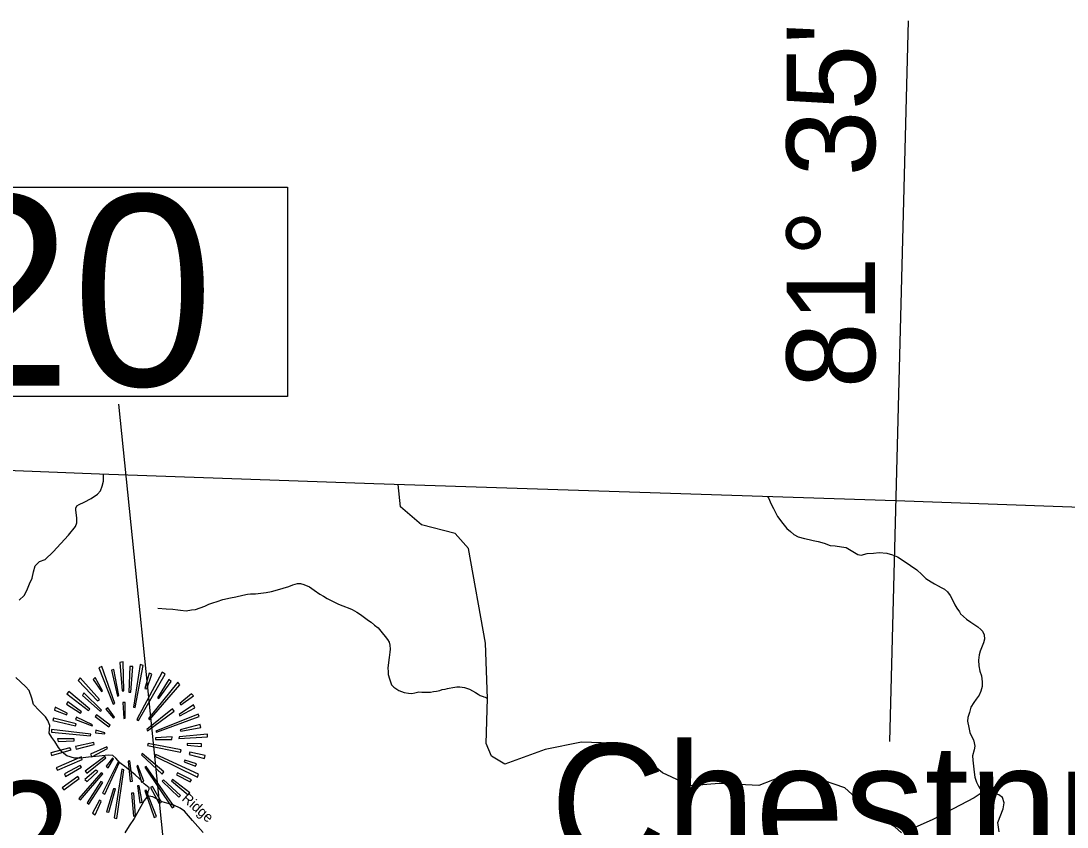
# Model space of a CAD drawing. Extents: x 1159738 to 1321356, y 736314 to 882035.
# Drawn here: x 1230624 to 1238308, y 869307 to 875226 of the extents above; entities that cross this region are included whole.
import ezdxf

# ---------------------------------------------------------------- set-up
doc = ezdxf.new("R2010")
doc.units = 0
for name, color, linetype in [('Exist Boundary Political CountyLine', 7, 'Continuous'), ('Exist Geographical Mountain Summit CELL', 7, 'Continuous'), ('Exist Geographical Mountain Summit Elevation Number Label', 7, 'Continuous'), ('Exist Geographical Mountain Summit Label', 7, 'Continuous'), ('Exist Hydrographic Misc Water Feature', 7, 'Continuous'), ('Exist Road Non-System Type 51', 7, 'Continuous'), ('Exist Road Non-System Type 51 Label', 7, 'Continuous'), ('Exist Road Secondary Structure Standard Bridge Number Label', 7, 'Continuous'), ('Map Preparation Longitude Latitude Label', 7, 'Continuous'), ('Map Preparation Longitude Latitude Lines', 7, 'Continuous')]:
    doc.layers.add(name, color=color, linetype=linetype)

msp = doc.modelspace()

# ---------------------------------------------------------------- linework, layer by layer
at = {"layer": 'Exist Boundary Political CountyLine'}
msp.add_lwpolyline([(1214222.1, 872529.9), (1217303, 872434), (1217490.7, 872427.7), (1218024.4, 872408.6), (1218484.1, 872392.2), (1219457.7, 872357.9), (1220250.2, 872322.9), (1220294.9, 872320.9), (1220446.8, 872314.3), (1221790.2, 872268.7), (1222842.2, 872227.9), (1223507.1, 872202.2), (1223620.3, 872197.8), (1224130.5, 872178.2), (1224389.7, 872170.5), (1231200.8, 871901.6), (1233216.1, 871828.8), (1237047.9, 871704.9), (1245972.1, 871384.1), (1248224.3, 871303)], dxfattribs=at)
at = {"layer": 'Exist Geographical Mountain Summit CELL'}
for points in [[(1231351.4, 870514.9), (1231367.6, 870307), (1231380.4, 870308.6), (1231374.8, 870519.3)], [(1231463.4, 870184.9), (1231522.9, 870493.1), (1231501, 870500.4), (1231450.2, 870188)], [(1231197.1, 870477.3), (1231301.9, 870209.8), (1231313.6, 870213.9), (1231217.6, 870487.4)], [(1231332.5, 870269.3), (1231342.6, 870272.2), (1231306.4, 870464), (1231288.9, 870459.7)], [(1231415.5, 870298.5), (1231431.2, 870298.5), (1231445.7, 870487.4), (1231423.9, 870487.4)], [(1231476.3, 870097.8), (1231488, 870090.6), (1231682.7, 870429.1), (1231660.9, 870443.8)], [(1231534.3, 870325.9), (1231547.6, 870321.4), (1231585.4, 870429.1), (1231566.5, 870436.3)], [(1231043.2, 870384.2), (1231187, 870234.4), (1231200.3, 870244.5), (1231059.3, 870403.1)], [(1231153.5, 870390), (1231216, 870302.8), (1231223.4, 870308.6), (1231169.7, 870406)], [(1231560.6, 870103.5), (1231569.4, 870094.9), (1231791.8, 870352), (1231775.7, 870371.1)], [(1231710.4, 870390), (1231626.1, 870256.2), (1231637.8, 870251.7), (1231727.7, 870377)], [(1230961.8, 870285.2), (1231120.2, 870163.1), (1231129, 870171.9), (1230976.4, 870302.8)], [(1231075, 870273.5), (1231205.9, 870157.4), (1231214.7, 870166), (1231086.7, 870294)], [(1231791.8, 870215.5), (1231799.1, 870205.4), (1231890.6, 870270.6), (1231876, 870285.2)], [(1230870.3, 870166), (1230960.2, 870131.3), (1230964.7, 870143), (1230876.1, 870186.5)], [(1230957.5, 870209.8), (1231060.6, 870144.2), (1231069.4, 870154.6), (1230969, 870225.6)], [(1231248.2, 870171.9), (1231303.5, 870106.3), (1231312, 870115.1), (1231261.2, 870183.6)], [(1231373.2, 870221.4), (1231378.8, 870105), (1231389.2, 870106.3), (1231389.2, 870222.7)], [(1231791.8, 870124), (1231902.1, 870183.6), (1231890.6, 870203.8), (1231786.2, 870134.1)], [(1230858.6, 870089), (1231024.3, 870051.2), (1231028.7, 870064.3), (1230863.1, 870107.9)], [(1231024.3, 870097.8), (1231146.3, 870049.9), (1231150.8, 870058.4), (1231033.1, 870114)], [(1231169.7, 870119.6), (1231270, 870043.8), (1231278.5, 870055.5), (1231179.8, 870132.5)], [(1231547.6, 870023.6), (1231554.8, 870013.5), (1231749.5, 870157.4), (1231736.7, 870174.8)], [(1231615.7, 870012.1), (1231620.2, 870003.1), (1231932.7, 870118), (1231925.5, 870136.9)], [(1231799.1, 870012.1), (1231946, 870038.2), (1231940.1, 870060), (1231793.4, 870020.9)], [(1230848.2, 870004.7), (1231136.2, 869977), (1231137.5, 869988.7), (1230848.2, 870024.9)], [(1230896.6, 869935), (1231015.4, 869940.8), (1231015.4, 869955.2), (1230892.1, 869955.2)], [(1231171, 870000.4), (1231239.4, 869991.6), (1231241, 870000.4), (1231174, 870017.7)], [(1231611.7, 869961.3), (1231611.7, 869949.6), (1231732.2, 869949.6), (1231735, 869969.8)], [(1231784.5, 869956.8), (1231993.9, 869969.8), (1231995.2, 869988.7), (1231786.2, 869969.8)], [(1230842.6, 869853.6), (1230848.2, 869833.1), (1230992.4, 869875.4), (1230983.6, 869888.4)], [(1231025.9, 869898.8), (1231030, 869879.7), (1231162.5, 869913.2), (1231159.6, 869927.8)], [(1231136.2, 869841.9), (1231145, 869823), (1231259.9, 869883.9), (1231255.6, 869897.2)], [(1231553.2, 869906), (1231796.2, 869858.1), (1231800.6, 869875.4), (1231557.7, 869920.4)], [(1231844.1, 869908.9), (1231950.2, 869899.9), (1231950.2, 869917.4), (1231845.7, 869921.7)], [(1230881.7, 869742.9), (1230892.1, 869724.4), (1231073.8, 869804.1), (1231067.8, 869823)], [(1231096.8, 869717), (1231108.5, 869702.2), (1231246.6, 869815.8), (1231239.4, 869825.9)], [(1231251.1, 869754.6), (1231264.1, 869742.9), (1231304.8, 869808.5), (1231297.4, 869814.2)], [(1231508.5, 869837.6), (1231662.5, 869696.5), (1231672.6, 869713.9), (1231515.7, 869846.4)], [(1231608.5, 869827.5), (1231921.2, 869674.7), (1231928.4, 869696.5), (1231614.6, 869839.1)], [(1231822.4, 869786.8), (1231906.6, 869754.6), (1231913.8, 869772.3), (1231828.1, 869799.6)], [(1231860.3, 869840.3), (1231973.4, 869811.3), (1231976.3, 869833.1), (1231864.3, 869858.1)], [(1230951.7, 869679.2), (1231067.8, 869746), (1231059.3, 869760.6), (1230942.9, 869699.4)], [(1231111.7, 869643), (1231188.6, 869715.4), (1231175.3, 869724.4), (1231093.9, 869655.8)], [(1231223.4, 869557.1), (1231241, 869549.9), (1231347.1, 869783.6), (1231337, 869786.8)], [(1231309.1, 869375.4), (1231328, 869371), (1231378.8, 869728.4), (1231366, 869731.6)], [(1231411, 869791.2), (1231426.8, 869643), (1231444.5, 869644.1), (1231423.9, 869794)], [(1231475, 869756.2), (1231509.8, 869636.9), (1231525.8, 869644.1), (1231483.5, 869760.6)], [(1231533, 869747.3), (1231735, 869448), (1231749.5, 869459.6), (1231543.1, 869751.7)], [(1230926.9, 869596.2), (1230938.4, 869580.2), (1231052, 869664.6), (1231041.6, 869677.6)], [(1231050.5, 869517.7), (1231062.1, 869507.6), (1231225, 869698.1), (1231213.3, 869706.6)], [(1231662.5, 869644.1), (1231782.9, 869527.8), (1231796.2, 869538.2), (1231671.3, 869654.2)], [(1231729.3, 869647), (1231851.4, 869543.8), (1231864.3, 869558.4), (1231736.7, 869657.4)], [(1231765.6, 869690.9), (1231865.9, 869638.5), (1231876, 869653.1), (1231774.5, 869706.6)], [(1231210.4, 869643), (1231110.1, 869485.8), (1231122.9, 869475.7), (1231226.4, 869634)], [(1231270, 869416.1), (1231317.9, 869587.4), (1231303.5, 869589), (1231252.4, 869420.1)], [(1231514.1, 869490.1), (1231492.4, 869609.5), (1231479.2, 869609.5), (1231496.8, 869485.8)], [(1231533, 869576), (1231602.9, 869376.7), (1231620.2, 869383.9), (1231544.7, 869578.9)], [(1231575, 869599.1), (1231639.1, 869481.3), (1231655.3, 869490.1), (1231589.9, 869605)], [(1231150.8, 869408.8), (1231169.7, 869397.2), (1231213.3, 869495.9), (1231200.3, 869504.7)], [(1231435.6, 869557.1), (1231450.2, 869387.1), (1231466.2, 869391.1), (1231452.9, 869557.1)]]:
    msp.add_lwpolyline(points, close=True, dxfattribs=at)
at = {"layer": 'Exist Hydrographic Misc Water Feature'}
for points in [[(1237092.4, 869266.2), (1237044.3, 869310.2), (1236905.2, 869388.4), (1236676.3, 869596.6), (1236354.3, 869704.8), (1236245.3, 869690.6), (1236043.3, 869612.6), (1235752.2, 869628.2), (1235543.3, 869609.5), (1235337.2, 869705.4), (1235116.3, 869887.1), (1234959.2, 869923.2), (1234742.2, 869930.8), (1234474.2, 869877.1), (1234179.3, 869768), (1234081.3, 869829.1), (1234041.3, 869921.9), (1234050.7, 870252), (1234035.2, 870657.2), (1233911.2, 871352.4), (1233814.2, 871462.6), (1233566.2, 871526.7), (1233411.1, 871657.8), (1233394.7, 871823)], [(1236109, 871735.3), (1236117.9, 871719.8), (1236131.1, 871683.4), (1236152.1, 871646.9), (1236180.6, 871588), (1236219.3, 871535), (1236250.5, 871500.2), (1236275.8, 871477.6), (1236301.4, 871454.8), (1236332.8, 871438), (1236378.6, 871424.9), (1236414.4, 871417.9), (1236444.2, 871411.2), (1236480.1, 871404.2), (1236523.8, 871391.1), (1236567.3, 871374), (1236605.3, 871371), (1236651.2, 871365.8), (1236685.1, 871358.9), (1236758, 871315), (1236771.8, 871308.6), (1236795.7, 871304), (1236840.1, 871316.8), (1236886.1, 871317.7), (1236928.3, 871322.7), (1236984.2, 871317.2), (1237026, 871306.1), (1237063.6, 871291.1), (1237112.8, 871259.8), (1237158.1, 871228.7), (1237205.2, 871195.4), (1237240.4, 871160.5), (1237271.6, 871131.7), (1237309, 871106.7), (1237334.6, 871092), (1237360.3, 871079.3), (1237384, 871066.7), (1237407.7, 871054.1), (1237431.2, 871033.5), (1237450.5, 871006.9), (1237469.6, 870970.4), (1237482.9, 870940.1), (1237498.1, 870913.6), (1237517.5, 870887.2), (1237525.1, 870872.9), (1237570.1, 870833.7), (1237601.6, 870810.9), (1237623.2, 870796.3), (1237652.7, 870777.6), (1237674.4, 870759), (1237686, 870744.6), (1237699.2, 870718.3), (1237702.5, 870686.2), (1237693.8, 870660.5), (1237678.8, 870622.7), (1237670.3, 870599), (1237661.5, 870571.2), (1237658.5, 870533.2), (1237659.4, 870491.2), (1237668.3, 870450.9), (1237679.5, 870418.6), (1237684.3, 870374.4), (1237685.5, 870340.5), (1237674.6, 870304.7), (1237661.9, 870275), (1237641.2, 870247.5), (1237622.4, 870222), (1237601.5, 870186.5), (1237590.5, 870148.8), (1237579.5, 870111), (1237576.9, 870085.1), (1237585.8, 870038.8), (1237594.7, 870002.5), (1237606, 869974.2), (1237621.4, 869947.8), (1237626.7, 869925.7), (1237630.1, 869901.6), (1237625.5, 869873.6), (1237612.4, 869829.9), (1237615.5, 869797.8), (1237620.4, 869753.6), (1237625.3, 869709.5), (1237630.3, 869673.4), (1237643.4, 869637), (1237656.6, 869608.7), (1237670.2, 869588.3), (1237681.9, 869576), (1237691.6, 869565.7)], [(1231630.2, 870914.9), (1231690, 870909.3), (1231740, 870906), (1231776, 870903.2), (1231795.9, 870900.6), (1231837.8, 870895.6), (1231878, 870902.4), (1231906.1, 870905.8), (1231974.9, 870930), (1232005.2, 870943.2), (1232033.4, 870952.6), (1232065.7, 870963.6), (1232108, 870978.6), (1232162.5, 870991.2), (1232202.7, 870998.2), (1232253, 871010.9), (1232287.4, 871018.1), (1232311.3, 871019.4), (1232347.3, 871020.4), (1232385.5, 871023.5), (1232425.6, 871028.4), (1232463.8, 871037.5), (1232508.2, 871048.3), (1232550.5, 871061.2), (1232590.9, 871074.3), (1232621.2, 871085.4), (1232655.5, 871096.6), (1232677.6, 871096), (1232701.4, 871087.4), (1232743, 871070.3), (1232778.4, 871047.4), (1232819.6, 871018.3), (1232845.3, 871003.6), (1232872.8, 870985), (1232912.4, 870965.9), (1232955.8, 870942.7), (1232987.6, 870932), (1233039.1, 870912.6), (1233056.8, 870904.1), (1233090.4, 870885.2), (1233117.9, 870868.5), (1233137.6, 870853.9), (1233177, 870825), (1233196.6, 870810.5), (1233220, 870789.8), (1233247.6, 870771.1), (1233276.5, 870732.3), (1233299.9, 870705.7), (1233317.3, 870683.2), (1233328.8, 870664.9), (1233334.4, 870642.8), (1233335.6, 870612.7), (1233332.9, 870590.8), (1233332.4, 870570.8), (1233329.9, 870552.8), (1233324.9, 870514.9), (1233320, 870473.1), (1233321.3, 870449), (1233320.7, 870427), (1233332, 870396.7), (1233346.9, 870352.2), (1233362.3, 870333.8), (1233399.9, 870310.9), (1233439.4, 870295.9), (1233471.3, 870291), (1233495.3, 870288.3), (1233517.5, 870293.8), (1233545.6, 870299.1), (1233567.6, 870298.6), (1233601.6, 870297.6), (1233631.7, 870298.9), (1233653.7, 870302.2), (1233675.9, 870305.7), (1233700, 870309.1), (1233718.2, 870316.7), (1233740.4, 870320.1), (1233756.3, 870323.7), (1233770.5, 870327.3), (1233796.5, 870332.7), (1233824.7, 870335.9), (1233848.8, 870337.3), (1233882.8, 870332.4), (1233918.3, 870319.5), (1233942.1, 870306.9), (1233961.8, 870296.4), (1233981.5, 870283.9), (1233997.2, 870273.4), (1234011.1, 870269), (1234019.1, 870266.9), (1234025.1, 870264.7), (1234033, 870260.5), (1234042.8, 870256.2), (1234050.7, 870252)], [(1237809.7, 869273.1), (1237800.1, 869340.3), (1237839.9, 869441.9), (1237846.8, 869485.8), (1237833.1, 869524.2), (1237807, 869544.8), (1237779.6, 869553.1), (1237737, 869565.4), (1237691.6, 869565.7), (1237625.3, 869521.8), (1237321.5, 869363.7), (1237186.3, 869300.8)]]:
    msp.add_lwpolyline(points, dxfattribs=at)
at = {"layer": 'Exist Road Non-System Type 51'}
for points in [[(1230610.7, 870974.2), (1230647.5, 871006.7), (1230666.9, 871043.4), (1230686.4, 871093.2), (1230705.8, 871134.2), (1230716.6, 871180.7), (1230728.5, 871225.1), (1230759.8, 871256.4), (1230803.1, 871272.6), (1230860.8, 871327.3), (1230973.2, 871449.5), (1231024, 871513.3), (1231033.7, 871541.4), (1231035.8, 871577.1), (1231026.1, 871633.3), (1231027.2, 871647.4), (1231035.8, 871664.7), (1231051, 871675.5), (1231088.8, 871692.8), (1231139.6, 871719.8), (1231187.1, 871751.2), (1231209.6, 871775.5), (1231221.5, 871809), (1231231.2, 871846.8), (1231230.2, 871877.1), (1231230.9, 871900.5)], [(1231549.9, 869525.7), (1231556, 869546.6), (1231559.2, 869571.4), (1231566.8, 869586.6), (1231565.7, 869596.3), (1231553.8, 869605), (1231529, 869625.5), (1231492.3, 869664.4), (1231462, 869690.4), (1231396.1, 869745.5), (1231349.6, 869780.1), (1231321.5, 869813.6), (1231299.2, 869832.5), (1231264.7, 869835.8), (1231199.8, 869828.2), (1231121, 869820.6), (1231060.4, 869814.2), (1231018.3, 869813.1), (1230962.1, 869829.3), (1230926.5, 869857.4), (1230900.5, 869892), (1230873.5, 869935.3), (1230850.8, 869964.4), (1230831.4, 869995.8), (1230835.1, 870052.6), (1230822.1, 870089.4), (1230804.8, 870117.5), (1230757.3, 870162.9), (1230717.3, 870206.1), (1230703.2, 870253.7), (1230683.8, 870311), (1230656.8, 870340.2), (1230586.6, 870405.1)], [(1231961.6, 869267.2), (1231884.5, 869356), (1231825.9, 869424.6), (1231793.4, 869447.1), (1231746, 869468.9), (1231661.2, 869492.7), (1231592.6, 869529.5), (1231563, 869534.4), (1231549.9, 869525.7), (1231528.1, 869501.9), (1231455.8, 869369.6), (1231419.1, 869316.3), (1231386, 869264.5)]]:
    msp.add_lwpolyline(points, dxfattribs=at)
at = {"layer": 'Exist Road Secondary Structure Standard Bridge Number Label'}
msp.add_line((1232413.5, 861952.7), (1231342.7, 872413.1), dxfattribs=at)
msp.add_lwpolyline([(1228867, 874005), (1232582.9, 874005), (1232582.9, 872468.5), (1228867, 872468.5)], close=True, dxfattribs=at)
at = {"layer": 'Map Preparation Longitude Latitude Lines'}
msp.add_line((1237006.4, 869936), (1237144.1, 875225.6), dxfattribs=at)

# ---------------------------------------------------------------- texts
at = {"layer": 'Exist Geographical Mountain Summit Elevation Number Label'}
msp.add_text('Elevation 2632', height=880, dxfattribs=at).set_placement((1223207, 868762.7))
at = {"layer": 'Exist Geographical Mountain Summit Label'}
msp.add_text('Chestnut Knob', height=880, dxfattribs=at).set_placement((1234513.5, 869039.4))
at = {"layer": 'Exist Road Non-System Type 51 Label'}
msp.add_text('Ridge', height=75, rotation=318.81197, dxfattribs=at).set_placement((1231800.6, 869508.1))
at = {"layer": 'Exist Road Secondary Structure Standard Bridge Number Label'}
msp.add_text('220', height=1400, dxfattribs=at).set_placement((1228917.2, 872547.6))
at = {"layer": 'Map Preparation Longitude Latitude Label'}
msp.add_text("81° 35'", height=650, rotation=90, dxfattribs=at).set_placement((1236897.6, 872528.2))

doc.saveas('drawing.dxf')
